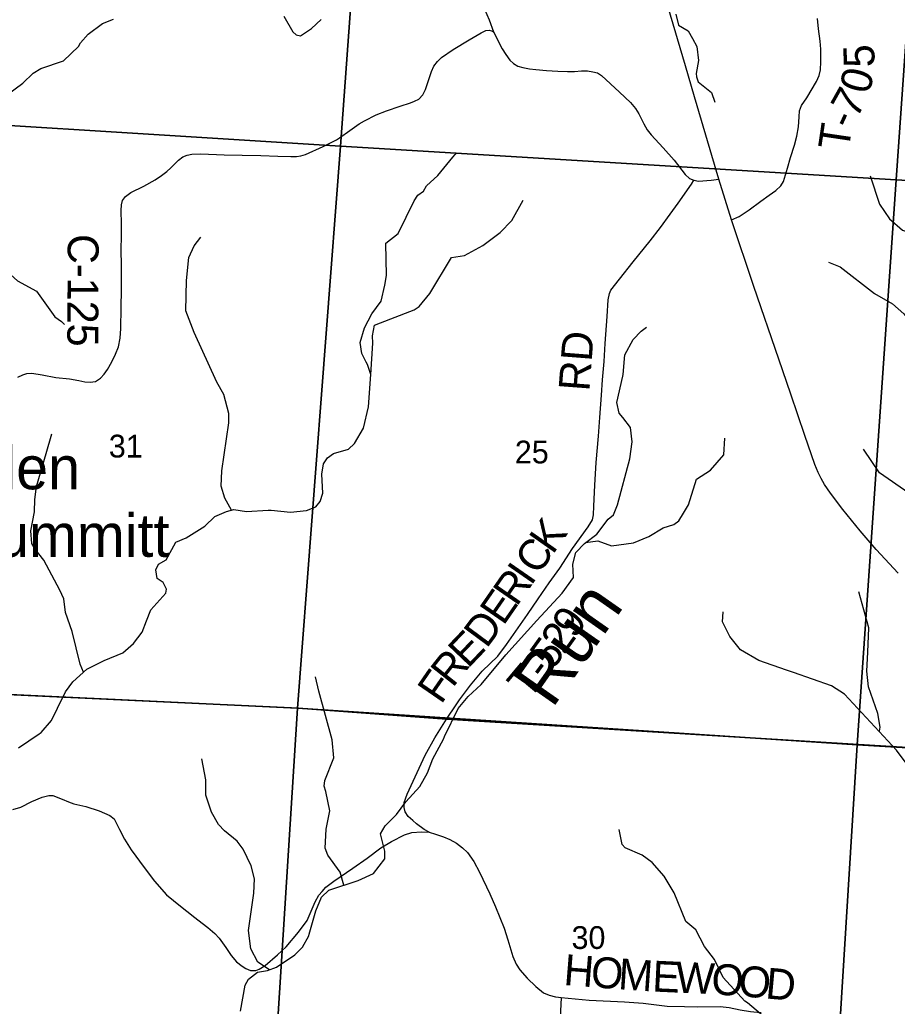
# Model space of a CAD drawing. Extents: x 1878108 to 2183446, y 146837 to 508383.
# Drawn here: x 2019382 to 2027893, y 339085 to 348659 of the extents above; entities that cross this region are included whole.
import ezdxf

# ---------------------------------------------------------------- set-up
doc = ezdxf.new("R2010")
doc.units = 0
for name, color, linetype in [('GM_X_County_Road', 7, 'Continuous'), ('GM_X_County_Road_Text', 7, 'Continuous'), ('GM_X_Minor_River', 7, 'Continuous'), ('GM_X_Minor_River_Text', 7, 'Continuous'), ('GM_X_Section', 7, 'Continuous'), ('GM_X_Section_Text', 7, 'Continuous'), ('GM_X_State_Route', 7, 'Continuous'), ('GM_X_Township', 7, 'Continuous'), ('GM_X_Township_Road', 7, 'Continuous'), ('GM_X_Township_Road_Text', 7, 'Continuous'), ('GM_X_Unincorporated_Text', 7, 'Continuous')]:
    doc.layers.add(name, color=color, linetype=linetype)

msp = doc.modelspace()

# ---------------------------------------------------------------- linework, layer by layer
at = {"layer": 'GM_X_County_Road'}
for points in [[(2019364.4, 345191), (2019410.4, 345212.3), (2019451.9, 345224.7), (2019498, 345228.1), (2019597.9, 345212.3), (2019731.5, 345187.6), (2019865.1, 345173), (2019954.9, 345157.3), (2020014.4, 345145), (2020066.1, 345142.7), (2020115.5, 345149.5), (2020164.9, 345179.8), (2020201.9, 345217.9), (2020233.3, 345265.1), (2020276, 345338.1), (2020310.8, 345414.4), (2020340, 345486.3), (2020355.7, 345569.3), (2020362.4, 345663.7), (2020366.9, 345864.6), (2020368.1, 346040.9), (2020368.1, 346259.8), (2020366.9, 346440.6), (2020368.1, 346548.3), (2020369.2, 346679.7), (2020364.7, 346808.8), (2020368.1, 346861.6), (2020378.2, 346904.2), (2020407.4, 346942.4), (2020460.1, 346981.7), (2020585.9, 347043.4), (2020695.9, 347105.2), (2020757.6, 347147.8), (2020808.2, 347187.1), (2020848.6, 347220.8), (2020922.7, 347296), (2020964.2, 347328.6), (2021005.7, 347345.4), (2021050.7, 347353.3), (2021138.2, 347356.7), (2021363.9, 347348.8), (2021537.9, 347344.3), (2021720.9, 347342.1), (2021883.7, 347336.5), (2022010.6, 347332), (2022066.7, 347332), (2022106.9, 347339.6), (2022153.1, 347352.2), (2022323.8, 347429.6), (2022452.9, 347494.8), (2022484.4, 347513.4), (2022583.1, 347583.5), (2022675.2, 347648.6), (2022724.6, 347678.9), (2022840.2, 347736.1), (2022937.9, 347775.4), (2023071.5, 347821.5), (2023171.4, 347854), (2023211.8, 347869.7), (2023253.4, 347889.9), (2023291.5, 347930.4), (2023318.5, 347980.9), (2023342.3, 348059.7), (2023375.7, 348158.3), (2023397.1, 348208.8), (2023434.1, 348254.8), (2023473.4, 348294.1), (2023586.8, 348370.5), (2023741.7, 348463.6), (2023858.5, 348532.1), (2023901.2, 348553.5), (2023936, 348557.9), (2023956.2, 348551.2), (2023978.6, 348538.9), (2024017.9, 348459.1), (2024059.5, 348376.1), (2024095.4, 348321.1), (2024134.7, 348267.2), (2024170.6, 348233.5), (2024212.1, 348209.9), (2024261.5, 348194.2), (2024325.5, 348183), (2024387.3, 348176.2), (2024489.4, 348167.2), (2024601.7, 348160.5), (2024694.9, 348156), (2024761.1, 348158.3), (2024830.7, 348163.9), (2024887, 348164.4), (2024939.3, 348155.3), (2024984.7, 348142.8), (2025024.5, 348116.7), (2025111.9, 348037.2), (2025199.4, 347955.4), (2025305, 347857.7), (2025355, 347797.5), (2025385.7, 347747.6), (2025433.4, 347648.8), (2025466.3, 347590.8), (2025506.1, 347542), (2025620.8, 347417), (2025728.7, 347295.5), (2025836.6, 347158.1), (2025878.6, 347119.5), (2025920.6, 347102.4), (2025966.1, 347093.3), (2026086.5, 347103.5), (2026163.7, 347111.5)], [(2019316.3, 340995), (2019393.9, 341018.5), (2019498.6, 341071.4), (2019600.8, 341113.7), (2019664.3, 341129), (2019703.1, 341129), (2019792.4, 341096.1), (2019854.7, 341069.1), (2019907.6, 341050.2), (2020022.8, 341022), (2020151, 340982.1), (2020256.8, 340935), (2020299.1, 340903.3), (2020350.8, 340799.9), (2020399, 340705.8), (2020463.7, 340602.4), (2020589.5, 340431.9), (2020688.2, 340300.2), (2020804.6, 340167.4), (2020939.8, 340055.7), (2021063.8, 339959)], [(2022315.7, 340200), (2022350.4, 340241.5), (2022428, 340297.9), (2022612.6, 340426), (2022750.1, 340522.4), (2022884.1, 340621.2), (2022987.6, 340683.5), (2023112.2, 340749.3), (2023185.1, 340771.6), (2023276.8, 340777.5), (2023354.3, 340775.2), (2023413.1, 340754), (2023490.3, 340728.4), (2023553.3, 340703.7), (2023616.2, 340666.8), (2023676.4, 340621.6), (2023725.7, 340576.5), (2023785.9, 340490.2), (2023840.7, 340384.8), (2023940.6, 340176.8), (2023996.7, 340048.2), (2024080.2, 339842.9), (2024117.1, 339727.9), (2024163.7, 339569.1), (2024195.1, 339492.5), (2024233.5, 339437.8), (2024301.9, 339357), (2024386.7, 339274.9), (2024462, 339216), (2024516.8, 339191.4), (2024577, 339175), (2024582.7, 339174.6)], [(2021063.8, 339959), (2021067.9, 339955.8), (2021206.6, 339847.7), (2021274.8, 339790.1), (2021317.1, 339744.2), (2021381.8, 339656), (2021431.2, 339577.3), (2021482.9, 339516.2), (2021538.1, 339475), (2021575.7, 339452.7), (2021619.2, 339432.7), (2021671, 339431.5), (2021705.1, 339443.3), (2021762.7, 339479.7), (2021882.6, 339583.2), (2021967.2, 339660.8), (2022085.9, 339804.2), (2022168.2, 339918.2), (2022247, 340096.9), (2022283.4, 340161.5), (2022315.7, 340200)], [(2024582.7, 339174.6), (2024634.5, 339170.9), (2024609.8, 338704.2)], [(2024634.5, 339170.9), (2024904.1, 339144.9), (2025247.6, 339127.1), (2025426.9, 339113.4), (2025660.8, 339087), (2025827.6, 339081.4), (2025954.9, 339077.7), (2026174.3, 339081.4), (2026262.8, 339072.2), (2026370.6, 339051), (2026468.3, 339032.6), (2026567.9, 339023.4), (2026573.4, 339023.2)]]:
    msp.add_lwpolyline(points, dxfattribs=at)
at = {"layer": 'GM_X_Minor_River'}
for points in [[(2019173.7, 347867.9), (2019413.2, 348042.5), (2019511, 348140.8), (2019584.9, 348185), (2019806.5, 348259.6), (2019952.2, 348398), (2019972.2, 348436.1), (2020044, 348520.3), (2020185.7, 348622.7), (2020289.5, 348665)], [(2021943.7, 348694.1), (2022029.8, 348542.1), (2022063.8, 348512.1), (2022105.7, 348504.2), (2022211.5, 348574.5), (2022305.3, 348662.8)], [(2025743.5, 348713.2), (2025771.6, 348605.1), (2025865.6, 348553.2), (2025907.6, 348477.2), (2025947.7, 348399.2), (2025965.8, 348263), (2025942, 348136.8), (2025944, 348106.8), (2025962, 348056.8), (2026090, 347952.8), (2026122.1, 347858.8)], [(2020797.6, 343093.2), (2020805.2, 343131.4), (2020773.1, 343197.4), (2020715.2, 343237.4), (2020703.1, 343319.4), (2020727, 343375.5), (2020800.9, 343417.7), (2020894.6, 343588.1), (2020996.4, 343632.3), (2021178.1, 343742.8), (2021273.9, 343837.1), (2021385.7, 343885.3), (2021457.6, 343905.5), (2021581.5, 343885.7), (2021791.2, 343900.1), (2021819.2, 343898.2), (2022009, 343878.5), (2022162.8, 343896.8), (2022252.7, 343931), (2022294.6, 343983.1), (2022320.5, 344065.3), (2022310.3, 344249.5), (2022328.2, 344347.6), (2022368, 344407.8), (2022423.9, 344449.9), (2022569.7, 344490.2), (2022629.6, 344546.4), (2022717.4, 344694.7), (2022765.1, 344901.1), (2022786.7, 345215.5), (2022754.6, 345313.5), (2022742.6, 345337.5), (2022700.6, 345421.5), (2022682.5, 345527.6), (2022726.2, 345669.9), (2022796, 345804.2), (2022885.8, 345928.5), (2022921.6, 346084.7), (2022937.4, 346176.9), (2022933.1, 346491.2), (2023050.9, 346583.6), (2023208.3, 346902.3), (2023242.2, 346956.4), (2023298.1, 346996.5), (2023328, 347048.7), (2023435.8, 347149), (2023583.4, 347325.5), (2023605.4, 347351.5), (2023617.4, 347365.6)], [(2027631.2, 347142.9), (2027722, 346868.3), (2027816.4, 346726.1), (2027942.9, 346616.1), (2028069.1, 346576.2), (2028261.5, 346560.7), (2028335.6, 346538.8), (2028461.9, 346476.9), (2028528.2, 346412.8), (2028639, 346108.2), (2028645.4, 345925.6), (2028578.4, 345426), (2028547, 345133.1)], [(2022786.6, 345215.8), (2022806.3, 345521.9), (2022802.2, 345591.9), (2022824.1, 345696.1), (2022979.9, 345756.5), (2023207.5, 345845), (2023255.4, 345877.1), (2023359.2, 346001.5), (2023570.6, 346352.3), (2023696.4, 346370.5), (2023874.1, 346467), (2024041.8, 346595.4), (2024153.5, 346709.8), (2024263.2, 346908.2)], [(2018798.5, 346682.9), (2018895.4, 346633.8), (2019077.5, 346351.8), (2019193.4, 346280), (2019293.4, 346188.1), (2019359.4, 346126.1), (2019543.3, 346026.3), (2019723.4, 345774.4), (2019785.4, 345730.4), (2019815.4, 345702.5)], [(2021436.6, 343899.6), (2021369.6, 344017.5), (2021335.5, 344131.5), (2021343.3, 344281.7), (2021408.7, 344748.4), (2021408.6, 344836.5), (2021362.5, 345022.6), (2021292.4, 345140.6), (2021074.1, 345622.8), (2020992, 345834.8), (2020997.6, 346127.2), (2021023.3, 346351.5), (2021073.2, 346465.7), (2021139, 346550)], [(2027225.2, 346306.1), (2027339.5, 346260.3), (2027670.6, 346002.3), (2027847.1, 345902.4), (2027957.4, 345806.4), (2028041.8, 345696.2), (2028088.1, 345590), (2028122.4, 345473.8), (2028287.1, 345297.6), (2028581.9, 345107.8), (2028742.5, 344959.7), (2028816.8, 344849.6), (2028883.2, 344731.4), (2028927.5, 344588)], [(2024752.7, 343246.9), (2024744.6, 343375), (2024776.5, 343487.2), (2024858.3, 343577.5), (2024978, 343665.8), (2025089.8, 343812.2), (2025139.7, 343854.3), (2025179.5, 343952.5), (2025298.9, 344397.2), (2025320.7, 344563.4), (2025304.5, 344701.5), (2025230.5, 344797.5), (2025194.5, 344839.5), (2025172.4, 344943.6), (2025232.1, 345200), (2025234, 345216), (2025251.8, 345406.2), (2025331.5, 345556.6), (2025407.4, 345636.8), (2025461.3, 345674.9)], [(2020000.6, 342328.4), (2019968.9, 342405.1), (2019890.6, 342723.3), (2019826.5, 342905.3), (2019810.4, 343039.5), (2019770.3, 343121.5), (2019616.2, 343415.5), (2019532.1, 343521.5), (2019498.1, 343575.5), (2019488, 343699.6), (2019525.7, 343881.8), (2019529.6, 344004), (2019545.4, 344130.2), (2019637, 344450.7), (2019692.7, 344639)], [(2024868.9, 343585.3), (2024990.1, 343601.7), (2025122, 343553.9), (2025335.7, 343582.4), (2025483.5, 343642.7), (2025623.3, 343729), (2025725.1, 343759.3), (2025773, 343795.4), (2025820.9, 343869.6), (2025868.8, 343951.8), (2025946.4, 344200.2), (2026082.1, 344286.5), (2026209.8, 344436.9), (2026221.6, 344597.1)], [(2029233.8, 343833.7), (2029047.4, 343859.2), (2028634.7, 343862.3), (2028213.9, 343977.6), (2028003.4, 344065.3), (2027720.5, 344263.2), (2027563.8, 344491.5)], [(2021521.6, 339036), (2021567.3, 339288.7), (2021599.2, 339348.9), (2021687.2, 339415.3), (2021783.1, 339431.5), (2021871, 339463.7), (2022050.9, 339582.3), (2022122.8, 339658.7), (2022186.6, 339767.1), (2022188.6, 339783.1), (2022252.4, 340011.9), (2022308.3, 340142.3), (2022380.2, 340212.6), (2022664, 340305.4), (2022813.8, 340373.8), (2022923.7, 340514.4), (2022923.6, 340588.6), (2022879.5, 340757), (2022925.4, 340837.2), (2023037.3, 340945.7), (2023125.1, 341070.2), (2023260.9, 341218.8), (2023336.8, 341351.3), (2023386.7, 341485.8), (2023490.5, 341676.5), (2023502.4, 341702.6), (2023634.1, 341973.5), (2023730, 342090), (2023855.8, 342208.5), (2024095.5, 342495.7), (2024397.1, 342829.1), (2024642.8, 343094.3), (2024752.7, 343246.9)], [(2019370.3, 341591.3), (2019570.1, 341728.1), (2019588.1, 341742.1), (2019689.9, 341858.6), (2019747.8, 341979), (2019825.6, 342135.6), (2019897.5, 342234), (2020031.4, 342356.5), (2020201.2, 342439.1), (2020381.1, 342515.6), (2020485, 342604), (2020568.8, 342716.4), (2020612.7, 342824.8), (2020654.6, 342931.2), (2020797.6, 343093.3)], [(2027720.4, 341753.8), (2027728, 341794.2), (2027703.6, 341924.5), (2027612.9, 342185), (2027596.6, 342337.4), (2027606.2, 342520), (2027615.7, 342756.7), (2027518.8, 343107.4)], [(2029335.6, 340469.1), (2029311.4, 340388), (2029253.4, 340335.8), (2029195.4, 340313.6), (2028973.1, 340291), (2028858.9, 340300.7), (2028686.5, 340362.5), (2028508, 340456.3), (2028457.9, 340508.3), (2028339.1, 340772.8), (2028182.3, 341021.1), (2028027.3, 341379.7), (2027886.7, 341569.9), (2027380.7, 342112.2), (2027256.4, 342196.2), (2026885.5, 342323.6), (2026819.4, 342345.6), (2026548.8, 342439.2), (2026372.3, 342543), (2026267.9, 342673.2), (2026197.4, 342815.4), (2026203.2, 342911.7)], [(2022523.8, 340259.6), (2022489.3, 340387.4), (2022368.8, 340551.6), (2022342.6, 340617.7), (2022354.2, 340804.3), (2022387.8, 340982.9), (2022349.4, 341169.3), (2022333.2, 341221.4), (2022341.1, 341275.6), (2022428.8, 341494.5), (2022412.4, 341670.9), (2022281.1, 342144), (2022250.8, 342282.3)], [(2021805.2, 339439.6), (2021692.1, 339512.9), (2021621.7, 339643.1), (2021601.3, 339821.6), (2021652.5, 340180.8), (2021658.2, 340321.2), (2021627.9, 340447.5), (2021547.4, 340609.8), (2021491.2, 340685.8), (2021368.8, 340785.8), (2021310.6, 340847.9), (2021240.2, 340968), (2021185.7, 341134.4), (2021187.4, 341282.8), (2021148.9, 341485.3)], [(2026609.5, 338975.9), (2026439.5, 339117.7), (2026413.5, 339135.7), (2026205.5, 339363.5), (2026119.4, 339537.6), (2026023.3, 339663.5), (2025939.2, 339825.5), (2025843.3, 339907.4), (2025729.1, 340185.5), (2025631, 340347.5), (2025515, 340481.4), (2025419, 340551.3), (2025253.1, 340621.1), (2025223.1, 340655), (2025197, 340801.2)]]:
    msp.add_lwpolyline(points, dxfattribs=at)
at = {"layer": 'GM_X_Section'}
for points in [[(2017506.2, 353169.7), (2022888, 352851.1), (2022491.3, 347433.1), (2017107.5, 347769.8), (2017121.1, 347933.9)], [(2022888, 352851.1), (2025763, 352700.9), (2028264.2, 352564.2), (2028195.1, 351597.2), (2028041.2, 349370.1), (2027883.2, 347106.5), (2022491.3, 347433.1)], [(2033259.8, 349040), (2033105, 346799.5), (2027883.2, 347106.5), (2028041.2, 349370.1)], [(2022491.3, 347433.1), (2022076.7, 341977.1), (2016695, 342231.8), (2016724.2, 342600), (2017107.5, 347769.8)], [(2027883.2, 347106.5), (2027502.7, 341620.5), (2022076.7, 341977.1), (2022491.3, 347433.1)], [(2027883.2, 347106.5), (2033105, 346799.5), (2032724.5, 341311.5), (2027502.7, 341620.5)], [(2016695, 342231.8), (2022076.7, 341977.1), (2021741.7, 336707.3), (2016317.9, 337015.9), (2016339.4, 337264)], [(2022076.7, 341977.1), (2027502.7, 341620.5), (2027175.7, 336346.7), (2021741.7, 336707.3)], [(2027502.7, 341620.5), (2032724.5, 341311.5), (2032357.6, 336019.6), (2027175.7, 336346.7)]]:
    msp.add_lwpolyline(points, close=True, dxfattribs=at)
at = {"layer": 'GM_X_State_Route'}
msp.add_lwpolyline([(2027900.1, 343287.1), (2027689.4, 343519.1), (2027532.4, 343699.9), (2027366.2, 343904.7), (2027244, 344063.2), (2027186.7, 344149.1), (2027154.8, 344207.4), (2027125.4, 344265.5), (2027094.3, 344343.9), (2026995.2, 344623.5), (2026859.8, 345024.2), (2026743.1, 345364.4), (2026502, 346071.2), (2026284.1, 346718.5), (2026163.7, 347111.5), (2025925.2, 347911.1), (2025837.7, 348213.3), (2025666.2, 348791.4)], dxfattribs=at)
at = {"layer": 'GM_X_Township'}
for points in [[(2049374.9, 348846.9), (2049004.5, 342247.3), (2048900.1, 340387), (2047784.1, 340461), (2043752, 340720.2), (2039375.4, 340962.7), (2036449.7, 341123.5), (2032213.7, 341344.3), (2029148.7, 341523.6), (2023521.3, 341871), (2022085.4, 341976.5), (2018357.7, 342153.1)], [(2018357.7, 342153.1), (2022085.4, 341976.5), (2023521.3, 341871), (2029148.7, 341523.6), (2032213.7, 341344.3), (2036449.7, 341123.5), (2039375.4, 340962.7), (2043752, 340720.2), (2047784.1, 340461)]]:
    msp.add_lwpolyline(points, dxfattribs=at)
at = {"layer": 'GM_X_Township_Road'}
for points in [[(2023978.6, 348538.9), (2023938.2, 348656.7), (2023892.2, 348757.8)], [(2026284.1, 346718.5), (2026357.9, 346749.2), (2026455.4, 346815), (2026570.3, 346898), (2026649.9, 346955.9), (2026715.7, 347002.5), (2026762.7, 347045.8), (2026787.8, 347088.4), (2026827.2, 347217.5), (2026856.8, 347322.5), (2026895, 347440.6), (2026920.2, 347530.3), (2026933.3, 347618.8), (2026939.9, 347718.4), (2026945.3, 347776.3), (2026962.8, 347826.6), (2027016.4, 347902.1), (2027108.3, 348059.6), (2027136.7, 348118.7), (2027147.7, 348173.3), (2027152, 348252.1), (2027149.9, 348373.5), (2027144.4, 348452.2), (2027129.1, 348572.5), (2027118.1, 348671)], [(2023613.9, 342011), (2023646.3, 342060), (2023754.4, 342201), (2023866.9, 342337.4), (2024017.2, 342482.9), (2024102.1, 342596.5), (2024307.4, 342886.7), (2024410, 343038.6), (2024518.1, 343193.3), (2024619.4, 343337), (2024744, 343528.6), (2024895.9, 343739.3), (2024935.6, 343806.4), (2024947.9, 343854.3), (2024950.6, 343939.2), (2024960.2, 344143.1), (2024972.5, 344362.1), (2024994.4, 344618), (2025006.7, 344798.7), (2025023.2, 345016.3), (2025034.1, 345165.5), (2025049.2, 345343.4), (2025060.1, 345515.8), (2025077.9, 345778.6), (2025087.5, 345940.1), (2025101.1, 346000.9), (2025116.2, 346035.9), (2025199.7, 346141.3), (2025331.1, 346308.3), (2025495.8, 346514), (2025595.8, 346641.3), (2025688.9, 346771.9), (2025767.3, 346877.5), (2025896.8, 347064.9), (2025920.6, 347102.4)], [(2023354.3, 340775.2), (2023302.6, 340799.9), (2023230.9, 340853.9), (2023195.6, 340889.2), (2023149.8, 340925.6), (2023120.4, 340972.7), (2023108.7, 341013.8), (2023111, 341060.8), (2023138.6, 341144.4), (2023314.8, 341522.5), (2023406.8, 341690.5), (2023521.3, 341871), (2023613.9, 342011)]]:
    msp.add_lwpolyline(points, dxfattribs=at)

# ---------------------------------------------------------------- texts
at = {"layer": 'GM_X_County_Road_Text'}
for s, rotation, p in [('C-125', 269.72813, (2019847.6, 346579.8)), ('H', 355.52949, (2024650.4, 339292)), ('O', 355.5313, (2024913.6, 339271.4)), ('M', 356.16864, (2025180.4, 339250.6)), ('E', 357.36193, (2025512.1, 339228.4)), ('W', 357.4592, (2025736.9, 339218.1)), ('O', 356.04441, (2026082.2, 339202.8)), ('O', 354.99223, (2026344.1, 339184.7)), ('D', 354.90418, (2026607, 339161.7))]:
    msp.add_text(s, height=300, rotation=rotation, dxfattribs=at).set_placement(p)
at = {"layer": 'GM_X_Minor_River_Text'}
msp.add_text('Run', height=499.93, rotation=54.99444, dxfattribs=at).set_placement((2024545.4, 341964.8))
at = {"layer": 'GM_X_Section_Text'}
for s, p in [('31', (2020245.6, 344410.6)), ('25', (2024183.6, 344353.4)), ('30', (2024733.6, 339641))]:
    msp.add_text(s, height=221, rotation=0.00001, dxfattribs=at).set_placement(p)
at = {"layer": 'GM_X_Township_Road_Text'}
for s, rotation, p in [('5', 92.00182, (2027675.2, 348201.2)), ('0', 75.29184, (2027617.8, 347928)), ('7', 60.63657, (2027495.8, 347689.6)), ('-', 65.31699, (2027447.3, 347583.4)), ('T', 81.59595, (2027420.9, 347383)), ('RD', 85.63341, (2024906.3, 345048)), ('K', 54.86503, (2024550.9, 343461.1)), ('C', 55.27176, (2024410.9, 343259)), ('I', 55.28361, (2024340.7, 343157.8)), ('R', 55.29126, (2024200.4, 342955.2)), ('E', 55.30217, (2024072.7, 342770.8)), ('D', 53.44506, (2023909.3, 342550)), ('9', 54.60656, (2024767.3, 342642)), ('2', 54.52874, (2024659.8, 342491.1)), ('E', 46.35772, (2023728.3, 342356.7)), ('5', 54.23622, (2024550.9, 342339.8)), ('R', 51.70226, (2023580.4, 342168.9)), ('T', 50.01555, (2024318.9, 342049.6)), ('-', 53.66155, (2024475.9, 342237.9)), ('F', 55.43617, (2023468.7, 342006.4))]:
    msp.add_text(s, height=300, rotation=rotation, dxfattribs=at).set_placement(p)
at = {"layer": 'GM_X_Unincorporated_Text'}
for s, p in [('Glen', (2018789.2, 344102.1)), ('Summitt', (2018789.2, 343446.5))]:
    msp.add_text(s, height=417, rotation=0.00001, dxfattribs=at).set_placement(p)

doc.saveas('drawing.dxf')
